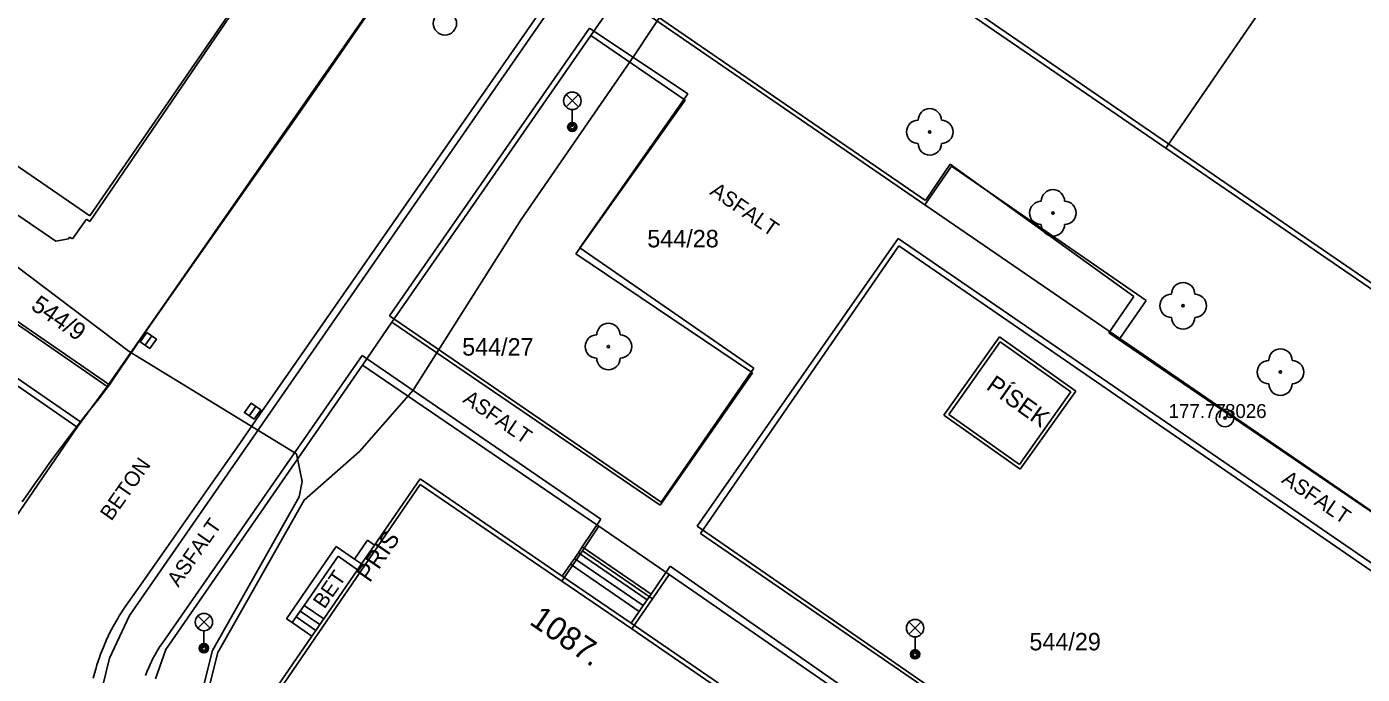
# Model space of a CAD drawing. Extents: x -540150 to -533593, y -1185082 to -1180066.
# Drawn here: x -536624.5 to -536567.1, y -1184506.1 to -1184478.3 of the extents above; entities that cross this region are included whole.
import ezdxf

# ---------------------------------------------------------------- set-up
doc = ezdxf.new("R2010")
doc.units = 0
for name, color, linetype in [('KN_HRAN_PARCEL', 7, 'Continuous'), ('KN_PARC_Č', 7, 'Continuous'), ('KN_VKP_HRAN_', 7, 'Continuous'), ('Vrstva 10', 7, 'Continuous'), ('Vrstva 11', 7, 'Continuous'), ('Vrstva 21', 7, 'Continuous'), ('Vrstva 22', 7, 'Continuous'), ('Vrstva 23', 7, 'Continuous'), ('Vrstva 24', 7, 'Continuous'), ('Vrstva 27', 7, 'Continuous'), ('Vrstva 33', 7, 'Continuous'), ('Vrstva 40', 7, 'Continuous'), ('Vrstva 41', 7, 'Continuous'), ('Vrstva 47', 7, 'Continuous'), ('Vrstva 5', 7, 'Continuous'), ('Vrstva 7', 7, 'Continuous')]:
    doc.layers.add(name, color=color, linetype=linetype)

msp = doc.modelspace()

# ---------------------------------------------------------------- linework, layer by layer
at = {"layer": 'KN_HRAN_PARCEL'}
for p, q in [((-536620.092, -1184503.601), (-536580.282, -1184446.201)), ((-536663.532, -1184467.001), (-536622.332, -1184495.521)), ((-536575.582, -1184483.531), (-536590.612, -1184473.221)), ((-536575.582, -1184483.531), (-536569.102, -1184474.071)), ((-536600.272, -1184478.691), (-536599.062, -1184476.941)), ((-536599.062, -1184476.941), (-536585.932, -1184485.961)), ((-536615.362, -1184477.261), (-536621.792, -1184486.681)), ((-536621.042, -1184493.761), (-536609.532, -1184477.241)), ((-536608.822, -1184491.011), (-536600.272, -1184478.691)), ((-536600.272, -1184478.691), (-536596.222, -1184481.471)), ((-536596.222, -1184481.471), (-536600.922, -1184488.071)), ((-536560.762, -1184493.691), (-536575.582, -1184483.531)), ((-536585.932, -1184485.961), (-536584.792, -1184484.301)), ((-536584.792, -1184484.301), (-536576.422, -1184490.071)), ((-536623.252, -1184487.531), (-536625.432, -1184486.041)), ((-536621.932, -1184486.581), (-536622.532, -1184487.431)), ((-536621.792, -1184486.681), (-536621.932, -1184486.581)), ((-536630.932, -1184486.951), (-536621.042, -1184493.761)), ((-536622.662, -1184487.351), (-536622.712, -1184487.431)), ((-536622.532, -1184487.431), (-536622.662, -1184487.351)), ((-536622.712, -1184487.431), (-536623.252, -1184487.531)), ((-536595.572, -1184500.081), (-536587.052, -1184487.731)), ((-536587.052, -1184487.731), (-536559.082, -1184506.971)), ((-536600.922, -1184488.071), (-536593.332, -1184493.181)), ((-536576.422, -1184490.071), (-536577.562, -1184491.711)), ((-536610.082, -1184492.851), (-536608.822, -1184491.011)), ((-536597.302, -1184498.871), (-536608.822, -1184491.011)), ((-536577.562, -1184491.711), (-536518.332, -1184532.331)), ((-536618.532, -1184505.061), (-536610.082, -1184492.851)), ((-536610.082, -1184492.851), (-536599.932, -1184499.761)), ((-536593.332, -1184493.181), (-536597.302, -1184498.871)), ((-536622.332, -1184495.521), (-536621.042, -1184493.761)), ((-536625.722, -1184500.451), (-536622.332, -1184495.521)), ((-536613.972, -1184507.281), (-536607.612, -1184497.971)), ((-536607.612, -1184497.971), (-536601.522, -1184502.131)), ((-536600.632, -1184500.831), (-536599.932, -1184499.761)), ((-536599.932, -1184499.761), (-536596.912, -1184501.841)), ((-536567.662, -1184519.221), (-536595.572, -1184500.081)), ((-536601.522, -1184502.131), (-536600.632, -1184500.831)), ((-536596.912, -1184501.841), (-536597.622, -1184502.891)), ((-536585.142, -1184509.961), (-536596.912, -1184501.841)), ((-536597.622, -1184502.891), (-536598.512, -1184504.181)), ((-536620.942, -1184505.441), (-536620.092, -1184503.601)), ((-536598.512, -1184504.181), (-536592.602, -1184508.241)), ((-536618.532, -1184505.061), (-536618.972, -1184506.331)), ((-536621.682, -1184508.381), (-536620.942, -1184505.441))]:
    msp.add_line(p, q, dxfattribs=at)
at = {"layer": 'KN_VKP_HRAN_'}
for p, q in [((-536585.932, -1184485.961), (-536577.562, -1184491.711)), ((-536597.622, -1184502.891), (-536600.632, -1184500.831)), ((-536598.512, -1184504.181), (-536601.522, -1184502.131))]:
    msp.add_line(p, q, dxfattribs=at)
at = {"layer": 'Vrstva 10'}
for p, q in [((-536614.502, -1184494.991), (-536601.867, -1184476.816)), ((-536582.728, -1184491.638), (-536585.112, -1184495.001)), ((-536582.692, -1184491.847), (-536584.903, -1184494.965)), ((-536579.452, -1184493.961), (-536582.728, -1184491.638)), ((-536579.661, -1184493.997), (-536582.692, -1184491.847)), ((-536581.872, -1184497.115), (-536579.661, -1184493.997)), ((-536581.836, -1184497.324), (-536579.452, -1184493.961)), ((-536615.452, -1184496.354), (-536614.502, -1184494.991)), ((-536585.112, -1184495.001), (-536581.836, -1184497.324)), ((-536584.903, -1184494.965), (-536581.872, -1184497.115))]:
    msp.add_line(p, q, dxfattribs=at)
for points in [[(-536608.182, -1184475.321), (-536608.757, -1184476.166), (-536609.332, -1184477.011), (-536609.962, -1184477.929), (-536611.149, -1184479.645), (-536612.192, -1184481.144), (-536613.108, -1184482.454)], [(-536613.108, -1184482.454), (-536614.715, -1184484.743), (-536617.128, -1184488.174), (-536618.332, -1184489.891)], [(-536618.332, -1184489.891), (-536619.532, -1184491.611), (-536619.888, -1184492.13), (-536620.418, -1184492.912)], [(-536620.418, -1184492.912), (-536620.683, -1184493.303), (-536620.952, -1184493.691), (-536621.099, -1184493.896), (-536621.232, -1184494.072), (-536621.469, -1184494.375), (-536621.833, -1184494.826), (-536622.014, -1184495.053), (-536622.192, -1184495.281), (-536622.65, -1184495.884), (-536623.046, -1184496.412), (-536623.388, -1184496.875), (-536623.684, -1184497.282), (-536623.941, -1184497.641), (-536624.164, -1184497.957), (-536624.359, -1184498.235), (-536624.696, -1184498.726)], [(-536620.594, -1184503.727), (-536620.526, -1184503.616), (-536620.421, -1184503.452), (-536620.312, -1184503.291), (-536619.587, -1184502.251), (-536618.315, -1184500.434), (-536616.405, -1184497.715), (-536615.452, -1184496.354)], [(-536621.647, -1184506.295), (-536621.593, -1184506.092), (-536621.539, -1184505.904), (-536621.485, -1184505.728), (-536621.432, -1184505.564), (-536621.379, -1184505.412), (-536621.328, -1184505.269), (-536621.278, -1184505.137), (-536621.179, -1184504.891), (-536621.088, -1184504.679), (-536621.004, -1184504.496), (-536620.927, -1184504.337), (-536620.858, -1184504.2), (-536620.796, -1184504.082), (-536620.682, -1184503.878), (-536620.594, -1184503.727)]]:
    msp.add_lwpolyline(points, dxfattribs=at)
at = {"layer": 'Vrstva 11'}
for p, q in [((-536599.182, -1184476.651), (-536585.902, -1184485.781)), ((-536600.332, -1184478.381), (-536608.919, -1184490.738)), ((-536596.112, -1184481.201), (-536600.332, -1184478.381)), ((-536596.112, -1184481.201), (-536600.752, -1184487.811)), ((-536585.902, -1184485.781), (-536584.842, -1184484.211)), ((-536584.842, -1184484.211), (-536576.964, -1184489.897)), ((-536631.032, -1184486.751), (-536620.952, -1184493.691)), ((-536595.712, -1184499.771), (-536587.082, -1184487.411)), ((-536558.902, -1184506.741), (-536587.082, -1184487.411)), ((-536600.752, -1184487.811), (-536593.282, -1184492.981)), ((-536622.192, -1184495.281), (-536632.252, -1184488.381)), ((-536576.964, -1184489.897), (-536578.032, -1184491.461)), ((-536597.252, -1184498.741), (-536608.919, -1184490.738)), ((-536578.032, -1184491.461), (-536518.092, -1184532.371)), ((-536614.396, -1184498.619), (-536610.099, -1184492.436)), ((-536599.842, -1184499.471), (-536610.099, -1184492.436)), ((-536593.282, -1184492.981), (-536597.252, -1184498.741)), ((-536618.692, -1184504.801), (-536614.396, -1184498.619)), ((-536600.642, -1184500.661), (-536599.842, -1184499.471)), ((-536567.622, -1184519.151), (-536595.712, -1184499.771)), ((-536598.03, -1184503.179), (-536600.981, -1184501.155)), ((-536597.86, -1184502.932), (-536600.811, -1184500.908)), ((-536597.691, -1184502.685), (-536600.642, -1184500.661)), ((-536598.2, -1184503.427), (-536601.151, -1184501.403)), ((-536596.872, -1184501.491), (-536597.691, -1184502.685)), ((-536585.072, -1184509.721), (-536596.872, -1184501.491)), ((-536611.914, -1184503.996), (-536612.756, -1184503.416)), ((-536611.744, -1184503.749), (-536612.586, -1184503.169)), ((-536612.255, -1184504.491), (-536613.097, -1184503.911)), ((-536612.084, -1184504.243), (-536612.926, -1184503.663))]:
    msp.add_line(p, q, dxfattribs=at)
for points in [[(-536601.502, -1184501.915), (-536601.151, -1184501.403), (-536600.981, -1184501.155), (-536600.811, -1184500.908), (-536600.642, -1184500.661)], [(-536598.551, -1184503.939), (-536598.2, -1184503.427), (-536598.03, -1184503.179), (-536597.86, -1184502.932), (-536597.691, -1184502.685)], [(-536619.398, -1184506.186), (-536619.328, -1184506.001), (-536619.263, -1184505.842), (-536619.202, -1184505.704), (-536619.147, -1184505.585), (-536619.096, -1184505.483), (-536619.003, -1184505.306), (-536618.93, -1184505.176), (-536618.873, -1184505.08), (-536618.785, -1184504.939), (-536618.692, -1184504.801)]]:
    msp.add_lwpolyline(points, dxfattribs=at)
at = {"layer": 'Vrstva 21'}
for radius in [0.375, 0.05]:
    msp.add_circle((-536573.042, -1184495.121), radius, dxfattribs=at)
at = {"layer": 'Vrstva 22'}
for centre in [(-536585.722, -1184482.831), (-536580.432, -1184486.311), (-536574.842, -1184490.301), (-536599.522, -1184492.051), (-536570.662, -1184493.151)]:
    msp.add_circle(centre, 0.05, dxfattribs=at)
for centre, start, end in [((-536585.722, -1184482.331), 0, 180), ((-536586.222, -1184482.831), 90, 270), ((-536585.222, -1184482.831), 270, 90), ((-536585.722, -1184483.331), 180, 0), ((-536580.432, -1184485.811), 0, 180), ((-536580.932, -1184486.311), 90, 270), ((-536579.932, -1184486.311), 270, 90), ((-536580.432, -1184486.811), 180, 0), ((-536574.842, -1184489.801), 0, 180), ((-536575.342, -1184490.301), 90, 270), ((-536574.342, -1184490.301), 270, 90), ((-536574.842, -1184490.801), 180, 0), ((-536599.522, -1184491.551), 0, 180), ((-536600.022, -1184492.051), 90, 270), ((-536599.022, -1184492.051), 270, 90), ((-536599.522, -1184492.551), 180, 0), ((-536570.662, -1184492.651), 0, 180), ((-536571.162, -1184493.151), 90, 270), ((-536570.162, -1184493.151), 270, 90), ((-536570.662, -1184493.651), 180, 0)]:
    msp.add_arc(centre, 0.5, start, end, dxfattribs=at)
at = {"layer": 'Vrstva 24'}
for p in [(-536610.422, -1184501.185), (-536609.562, -1184500.578)]:
    msp.add_line(p, (-536609.862, -1184500.371), dxfattribs=at)
at = {"layer": 'Vrstva 27'}
for p, q in [((-536619.136, -1184491.586), (-536619.422, -1184491.996)), ((-536614.945, -1184495.034), (-536614.659, -1184494.624))]:
    msp.add_line(p, q, dxfattribs=at)
for points in [[(-536619.341, -1184491.443), (-536619.627, -1184491.853), (-536619.217, -1184492.139), (-536618.931, -1184491.729)], [(-536614.74, -1184495.177), (-536614.454, -1184494.767), (-536614.864, -1184494.481), (-536615.15, -1184494.891)]]:
    msp.add_lwpolyline(points, close=True, dxfattribs=at)
msp.add_circle((-536606.542, -1184478.171), 0.5, dxfattribs=at)
at = {"layer": 'Vrstva 33'}
for p, q in [((-536601.337, -1184481.761), (-536600.807, -1184481.231)), ((-536601.337, -1184481.231), (-536600.807, -1184481.761)), ((-536601.072, -1184481.871), (-536601.072, -1184482.621)), ((-536617.157, -1184504.151), (-536616.627, -1184503.621)), ((-536617.157, -1184503.621), (-536616.627, -1184504.151)), ((-536586.617, -1184504.411), (-536586.087, -1184503.881)), ((-536586.617, -1184503.881), (-536586.087, -1184504.411)), ((-536616.892, -1184504.261), (-536616.892, -1184505.011)), ((-536586.352, -1184504.521), (-536586.352, -1184505.271))]:
    msp.add_line(p, q, dxfattribs=at)
for centre, radius in [((-536601.072, -1184481.496), 0.375), ((-536601.072, -1184482.621), 0.2), ((-536601.072, -1184482.621), 0.145), ((-536601.072, -1184482.621), 0.0876), ((-536616.892, -1184503.886), 0.375), ((-536586.352, -1184504.146), 0.375), ((-536616.892, -1184505.011), 0.2), ((-536616.892, -1184505.011), 0.145), ((-536616.892, -1184505.011), 0.0876), ((-536586.352, -1184505.271), 0.2), ((-536586.352, -1184505.271), 0.145), ((-536586.352, -1184505.271), 0.0876)]:
    msp.add_circle(centre, radius, dxfattribs=at)
at = {"layer": 'Vrstva 5'}
for p, q in [((-536590.562, -1184472.981), (-536486.122, -1184544.721)), ((-536621.792, -1184486.441), (-536615.322, -1184477.041))]:
    msp.add_line(p, q, dxfattribs=at)
for points in [[(-536607.513, -1184511.561), (-536608.144, -1184512.571), (-536616.295, -1184507.723), (-536616.71, -1184506.838), (-536616.295, -1184505.198), (-536612.589, -1184498.648), (-536610.202, -1184496.551), (-536607.912, -1184493.931), (-536603.262, -1184486.591), (-536598.402, -1184479.531), (-536593.092, -1184471.501), (-536585.902, -1184460.931), (-536584.762, -1184460.341), (-536583.302, -1184460.771), (-536579.812, -1184463.182), (-536579.252, -1184463.715), (-536573.146, -1184467.697), (-536573.536, -1184468.248), (-536574.219, -1184468.411), (-536574.303, -1184468.35)], [(-536627.948, -1184482.218), (-536621.792, -1184486.441)], [(-536616.974, -1184506.864), (-536616.529, -1184505.104), (-536612.799, -1184498.508), (-536612.672, -1184497.851), (-536612.912, -1184496.661), (-536620.102, -1184492.261), (-536624.972, -1184488.591)], [(-536607.602, -1184497.731), (-536609.562, -1184500.578), (-536610.122, -1184501.391), (-536610.292, -1184501.638), (-536611.744, -1184503.749), (-536611.914, -1184503.996), (-536612.084, -1184504.243), (-536612.255, -1184504.491), (-536614.052, -1184507.101)], [(-536562.712, -1184528.521), (-536568.789, -1184524.353), (-536571.885, -1184522.229), (-536583.679, -1184514.14), (-536586.687, -1184512.076), (-536598.551, -1184503.939), (-536601.502, -1184501.915), (-536607.602, -1184497.731)]]:
    msp.add_lwpolyline(points, dxfattribs=at)
at = {"layer": 'Vrstva 7'}
msp.add_line((-536610.292, -1184501.638), (-536611.134, -1184501.058), dxfattribs=at)
for points in [[(-536613.097, -1184503.911), (-536613.345, -1184503.741), (-536611.212, -1184500.641)], [(-536613.097, -1184503.911), (-536612.926, -1184503.663), (-536612.756, -1184503.416), (-536612.586, -1184503.169), (-536611.134, -1184501.058)], [(-536610.122, -1184501.391), (-536610.422, -1184501.185), (-536611.212, -1184500.641)]]:
    msp.add_lwpolyline(points, dxfattribs=at)

# ---------------------------------------------------------------- texts
at = {"layer": 'KN_PARC_Č'}
for s, p in [('544/28', (-536597.852, -1184487.791)), ('544/27', (-536605.802, -1184492.441)), ('544/29', (-536581.442, -1184505.101))]:
    msp.add_text(s, height=0.75, dxfattribs=at).set_placement(p)
msp.add_text('544/9', height=0.75, rotation=325.44972, dxfattribs=at).set_placement((-536624.367, -1184490.419))
at = {"layer": 'Vrstva 22'}
msp.add_text('177.77 ', height=0.6, dxfattribs=at).set_placement((-536575.463, -1184495.121))
at = {"layer": 'Vrstva 23'}
msp.add_text('8026', height=0.6, dxfattribs=at).set_placement((-536573.042, -1184495.121))
at = {"layer": 'Vrstva 40'}
for s, rotation, p in [('ASFALT', 325.31282, (-536595.207, -1184485.486)), ('ASFALT', 325.55482, (-536605.814, -1184494.417)), ('BETON', 54.92247, (-536620.867, -1184499.575)), ('ASFALT', 325.68584, (-536570.654, -1184497.864)), ('ASFALT', 54.93496, (-536617.991, -1184502.419)), ('BET', 55.45775, (-536611.717, -1184503.355))]:
    msp.add_text(s, height=0.65, rotation=rotation, dxfattribs=at).set_placement(p)
at = {"layer": 'Vrstva 41'}
for s, rotation, p in [('PÍSEK', 324.65052, (-536583.341, -1184493.851)), ('PRIS', 55.45775, (-536609.772, -1184502.222))]:
    msp.add_text(s, height=0.75, rotation=rotation, dxfattribs=at).set_placement(p)
at = {"layer": 'Vrstva 47'}
msp.add_text('1087.', height=1, rotation=325.55382, dxfattribs=at).set_placement((-536602.96, -1184503.946))

doc.saveas('drawing.dxf')
